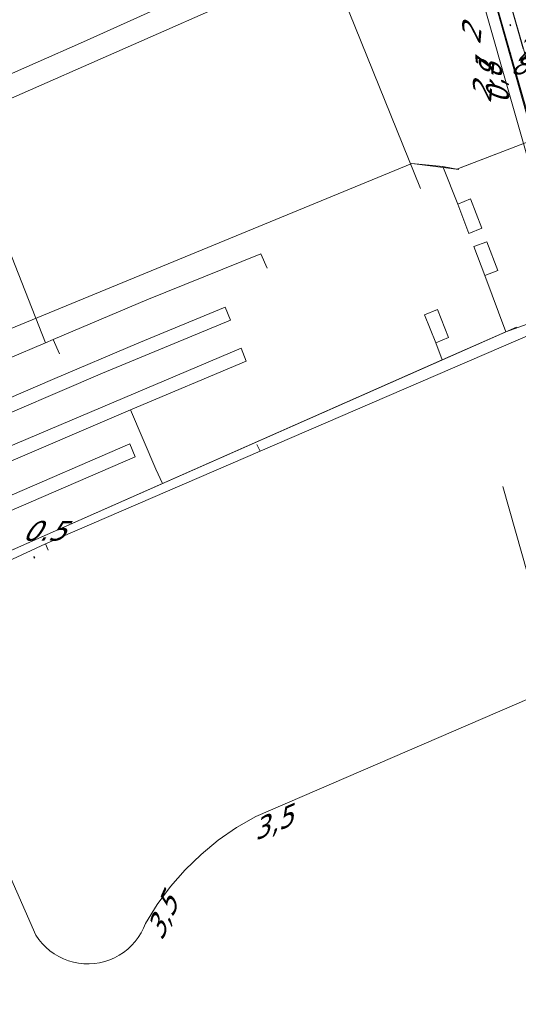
# Model space of a CAD drawing. Header units: metres. Extents: x 124576 to 133557, y 395865 to 402386.
# Tile 416 of 447: x 132770 to 132806, y 400972 to 401042. Entities that reach past the tile are written whole.
import ezdxf
from ezdxf.enums import TextEntityAlignment as Align

# ---------------------------------------------------------------- set-up
doc = ezdxf.new("R2010")
doc.units = ezdxf.units.M
doc.header["$MEASUREMENT"] = 0
for name, color, linetype, lineweight, true_color in [('LG_Datatransport_Gemeente_Tilburg_Ruimtelijke_Uitvoering', 3, 'Continuous', 13, 0x00ff00), ('LG_Datatransport_KPN_BV', 3, 'Continuous', 13, 0x00ff00), ('LG_Gas_Hoge_Druk_Enexis_Netbeheer_BV', 7, 'Continuous', 13, 0xff9b00), ('LG_Laag_Spanning_Enexis_Netbeheer_BV', 7, 'Continuous', 13, 0x960000), ('LG_Laag_Spanning_Gemeente_Tilburg_Ruimtelijke_Uitvoering', 7, 'Continuous', 13, 0x960000), ('LG_Riool_Vrij_Verval_Gemeente_Tilburg_Ruimtelijke_Uitvoering', 7, 'Continuous', 13, 0xca00a0)]:
    doc.layers.add(name, color=color, linetype=linetype, lineweight=lineweight, true_color=true_color)
for name, color, linetype, lineweight in [('MV_Datatransport', 7, 'Continuous', 0), ('MV_Gas_Lage_Druk_pijl', 7, 'Continuous', 0), ('MV_Laag_Spanning', 7, 'Continuous', 0), ('MV_Laag_Spanning_pijl', 7, 'Continuous', 0), ('MV_unet-4', 7, 'Continuous', 0)]:
    doc.layers.add(name, color=color, linetype=linetype, lineweight=lineweight)
doc.styles.add('Klic_Annotatie', font='verdanai.ttf', dxfattribs={"oblique": 20, "height": 1.4})

# ---------------------------------------------------------------- blocks, each defined once
blk = doc.blocks.new('m_pijl')
at = {"layer": 'MV_Laag_Spanning_pijl'}
blk.add_hatch(color=7, dxfattribs=at).paths.add_polyline_path([(-1, -0.33), (-1, 0), (-1, 0.33), (0, 0)])
at = {"layer": 'MV_Laag_Spanning_pijl', "flags": 128}
blk.add_lwpolyline([(-1, 0), (-1, 0.33), (0, 0), (-1, -0.33), (-1, 0)], close=True, dxfattribs=at)
blk = doc.blocks.new('m_pijl_2')
at = {"layer": 'MV_Gas_Lage_Druk_pijl'}
blk.add_hatch(color=7, dxfattribs=at).paths.add_polyline_path([(-1, -0.33), (-1, 0), (-1, 0.33), (0, 0)])
at = {"layer": 'MV_Gas_Lage_Druk_pijl', "flags": 128}
blk.add_lwpolyline([(-1, 0), (-1, 0.33), (0, 0), (-1, -0.33), (-1, 0)], close=True, dxfattribs=at)

msp = doc.modelspace()

# ---------------------------------------------------------------- linework, layer by layer
at = {"layer": 'LG_Datatransport_Gemeente_Tilburg_Ruimtelijke_Uitvoering'}
for p, q in [((132801.187, 401031.659), (132818.116, 401038.128)), ((132764.437, 401018.247), (132797.98, 401032.046)), ((132797.98, 401032.046), (132800.194, 401031.854)), ((132800.194, 401031.854), (132801.187, 401031.659))]:
    msp.add_line(p, q, dxfattribs=at)
at = {"layer": 'LG_Datatransport_KPN_BV'}
msp.add_line((132804.722, 401040.767), (132814.226, 401006.959), dxfattribs=at)
at = {"layer": 'LG_Datatransport_KPN_BV', "flags": 128}
for points in [[(132817.065, 401001.233), (132814.705, 401006.002), (132799.053, 401060.828)], [(132816.666, 400998.314), (132816.189, 401000), (132814.685, 401005.328), (132801.18, 401053.367), (132799.055, 401060.816)], [(132806.359, 400993.871), (132786.841, 400985.456), (132785.468, 400984.657), (132784.165, 400983.75), (132782.939, 400982.74), (132781.799, 400981.635), (132780.752, 400980.44), (132779.805, 400979.165), (132778.965, 400977.818), (132778.822, 400977.47), (132778.65, 400977.135), (132778.45, 400976.817), (132778.224, 400976.517), (132777.972, 400976.237), (132777.697, 400975.98), (132777.402, 400975.748), (132777.087, 400975.542), (132776.756, 400975.363), (132776.41, 400975.214), (132776.054, 400975.095), (132775.688, 400975.007), (132775.316, 400974.951), (132774.941, 400974.927), (132774.565, 400974.935), (132774.191, 400974.976), (132773.822, 400975.049), (132773.46, 400975.153), (132773.109, 400975.287), (132772.77, 400975.452), (132772.448, 400975.645), (132772.142, 400975.864), (132771.857, 400976.11), (132771.594, 400976.379), (132771.355, 400976.669), (132771.142, 400976.979), (132769.013, 400981.801)]]:
    msp.add_lwpolyline(points, dxfattribs=at)
at = {"layer": 'LG_Gas_Hoge_Druk_Enexis_Netbeheer_BV', "flags": 128}
msp.add_lwpolyline([(132627.514, 401133.291), (132627.711, 401129.412), (132658.118, 401126.803), (132668.026, 401144.122), (132698.952, 401141.669), (132749.364, 401138.076), (132774.526, 401135.679), (132781.782, 401134.73), (132788.169, 401134.073), (132787.227, 401110.213), (132789.353, 401094.42), (132790.935, 401087.078), (132795.86, 401070.381), (132802.983, 401043.928), (132809.856, 401019.794), (132816.923, 400995.865), (132820.602, 400983.94), (132824.016, 400972.039)], dxfattribs=at)
at = {"layer": 'LG_Laag_Spanning_Enexis_Netbeheer_BV'}
msp.add_line((132787.141, 401011.525), (132786.903, 401012.006), dxfattribs=at)
at = {"layer": 'LG_Laag_Spanning_Enexis_Netbeheer_BV', "flags": 128}
for points in [[(132717.677, 401013.984), (132786.064, 401044.064), (132788.83, 401045.224), (132789.457, 401045.474), (132792.259, 401046.546), (132799.286, 401049.118), (132800.352, 401051.095), (132799.73, 401053.749), (132798.582, 401058.644), (132798.332, 401059.708), (132798.52, 401060.041), (132799.015, 401060.194), (132799.065, 401060.209)], [(132717.677, 401013.984), (132786.064, 401044.064)], [(132756.243, 400997.671), (132771.821, 401004.914), (132787.141, 401011.525), (132806.614, 401019.929), (132823.197, 401025.887), (132845.002, 401033.721), (132861.996, 401039.511), (132863.295, 401039.953), (132866.173, 401040.788), (132870.477, 401041.823), (132871.098, 401042.422), (132871.137, 401042.563)], [(132823.197, 401025.887), (132806.614, 401019.929), (132787.141, 401011.525), (132771.821, 401004.914), (132756.243, 400997.671), (132754.332, 400996.783), (132750.374, 400994.943), (132749.127, 400994.363), (132723.965, 400982.336), (132722.791, 400981.775), (132721.158, 400980.994), (132713.134, 400977.166)], [(132754.332, 400996.783), (132756.243, 400997.671), (132771.821, 401004.914), (132787.141, 401011.525), (132806.614, 401019.929), (132823.197, 401025.887)]]:
    msp.add_lwpolyline(points, dxfattribs=at)
at = {"layer": 'LG_Laag_Spanning_Gemeente_Tilburg_Ruimtelijke_Uitvoering'}
for p, q in [((132801.187, 401031.659), (132818.116, 401038.128)), ((132801.316, 401031.708), (132817.711, 401037.973)), ((132748.202, 401011.569), (132797.98, 401032.046)), ((132764.437, 401018.247), (132797.98, 401032.046)), ((132797.98, 401032.046), (132800.194, 401031.854)), ((132797.98, 401032.046), (132801.342, 401031.64)), ((132804.692, 401020.032), (132839.214, 401032.581)), ((132800.194, 401031.854), (132801.187, 401031.659)), ((132804.692, 401020.032), (132821.064, 401025.983)), ((132746.094, 400994.169), (132805.452, 401020.367)), ((132800.157, 401018.036), (132804.692, 401020.032)), ((132780.167, 401009.21), (132800.157, 401018.036)), ((132761.14, 401000.81), (132780.167, 401009.21))]:
    msp.add_line(p, q, dxfattribs=at)
at = {"layer": 'LG_Laag_Spanning_Gemeente_Tilburg_Ruimtelijke_Uitvoering', "flags": 128}
for points in [[(132800.194, 401031.854), (132801.268, 401029.163), (132802.172, 401029.533), (132802.98, 401027.437), (132802.064, 401027.058), (132801.268, 401029.163)], [(132804.692, 401020.032), (132803.191, 401024.058), (132804.124, 401024.409), (132803.342, 401026.477), (132802.406, 401026.134), (132803.191, 401024.058)], [(132765.185, 401016.428), (132766.192, 401013.998), (132772.328, 401016.647), (132778.484, 401019.248), (132784.66, 401021.802), (132785.035, 401020.873), (132775.906, 401017.085), (132766.553, 401013.098), (132766.192, 401013.998)], [(132800.157, 401018.036), (132799.689, 401019.266), (132800.604, 401019.64), (132799.814, 401021.632), (132798.881, 401021.265), (132799.689, 401019.266)], [(132780.167, 401009.21), (132779.708, 401010.249), (132777.884, 401014.47), (132767.823, 401010.178), (132767.43, 401011.097), (132785.802, 401018.884), (132767.43, 401011.097), (132767.823, 401010.178), (132777.884, 401014.47), (132786.154, 401017.952), (132785.802, 401018.884)], [(132761.14, 401000.81), (132760.004, 401003.235), (132759.6, 401004.151), (132777.839, 401012.05), (132778.229, 401011.13), (132760.004, 401003.235)]]:
    msp.add_lwpolyline(points, dxfattribs=at)
at = {"layer": 'LG_Riool_Vrij_Verval_Gemeente_Tilburg_Ruimtelijke_Uitvoering'}
for p, q in [((132798.593, 401030.274), (132791.154, 401048.719)), ((132771.813, 401019.255), (132764.671, 401037.476)), ((132772.825, 401018.471), (132772.374, 401019.493)), ((132809.789, 400990.209), (132804.48, 401009.011))]:
    msp.add_line(p, q, dxfattribs=at)
at = {"layer": 'LG_Riool_Vrij_Verval_Gemeente_Tilburg_Ruimtelijke_Uitvoering', "flags": 128}
msp.add_lwpolyline([(132758.186, 401012.107), (132757.661, 401013.183), (132763.727, 401015.825), (132771.813, 401019.255), (132772.374, 401019.493), (132779.051, 401022.337), (132787.192, 401025.611), (132787.644, 401024.59)], dxfattribs=at)
at = {"layer": 'MV_Gas_Lage_Druk_pijl', "flags": 128}
msp.add_lwpolyline([(132805.944, 401040.245), (132803.945, 401047.309), (132803.628, 401048.424)], dxfattribs=at)
at = {"layer": 'MV_Laag_Spanning_pijl'}
for p, q in [((132807.418, 401035.103), (132805.174, 401042.989)), ((132772.019, 401004.455), (132771.821, 401004.914))]:
    msp.add_line(p, q, dxfattribs=at)
at = {"layer": 'MV_Laag_Spanning_pijl', "flags": 128}
msp.add_lwpolyline([(132791.39, 401047.766), (132781.249, 401043.791), (132774.534, 401040.739), (132753.794, 401031.597), (132737.825, 401024.445), (132720.148, 401016.192), (132718.29, 401015.301), (132717.272, 401014.813)], dxfattribs=at)

# ---------------------------------------------------------------- block references
at = {"layer": 'MV_Gas_Lage_Druk_pijl', "xscale": 0.1, "yscale": 0.1, "zscale": 0.1, "rotation": 105}
msp.add_blockref('m_pijl_2', (132805, 401040), dxfattribs=at)
at = {"layer": 'MV_Laag_Spanning_pijl', "xscale": 0.1, "yscale": 0.1, "zscale": 0.1}
for p, rotation in [((132805, 401042), 105), ((132771, 401004), 113)]:
    msp.add_blockref('m_pijl', p, dxfattribs=dict(at, rotation=rotation))

# ---------------------------------------------------------------- texts
at = {"layer": 'MV_Datatransport', "style": 'Klic_Annotatie', "oblique": 20}
for s, rotation, p in [('2,9', 15.9, (132806.748, 401040.409)), ('0,8', 106, (132803.968, 401037.657)), ('3,5', 23.3, (132787.941, 400984.95)), ('3,5', 65.9, (132780.117, 400978.188))]:
    msp.add_text(s, height=1.4, rotation=rotation, dxfattribs=at).set_placement(p, align=Align.MIDDLE_CENTER)
at = {"layer": 'MV_Laag_Spanning', "style": 'Klic_Annotatie', "oblique": 20}
msp.add_text('8.2', height=1.4, rotation=359, dxfattribs=at).set_placement((132806.488, 401039.101), align=Align.MIDDLE_CENTER)
msp.add_text('0.5', height=1.4, dxfattribs=at).set_placement((132771.639, 401005.838), align=Align.MIDDLE_CENTER)
at = {"layer": 'MV_unet-4', "style": 'Klic_Annotatie', "oblique": 20}
for s, p in [('2', (132802.22, 401041.15)), ('2,1', (132803.06, 401037.89))]:
    msp.add_text(s, height=1.4, rotation=85, dxfattribs=at).set_placement(p, align=Align.MIDDLE_CENTER)

doc.saveas('drawing.dxf')
